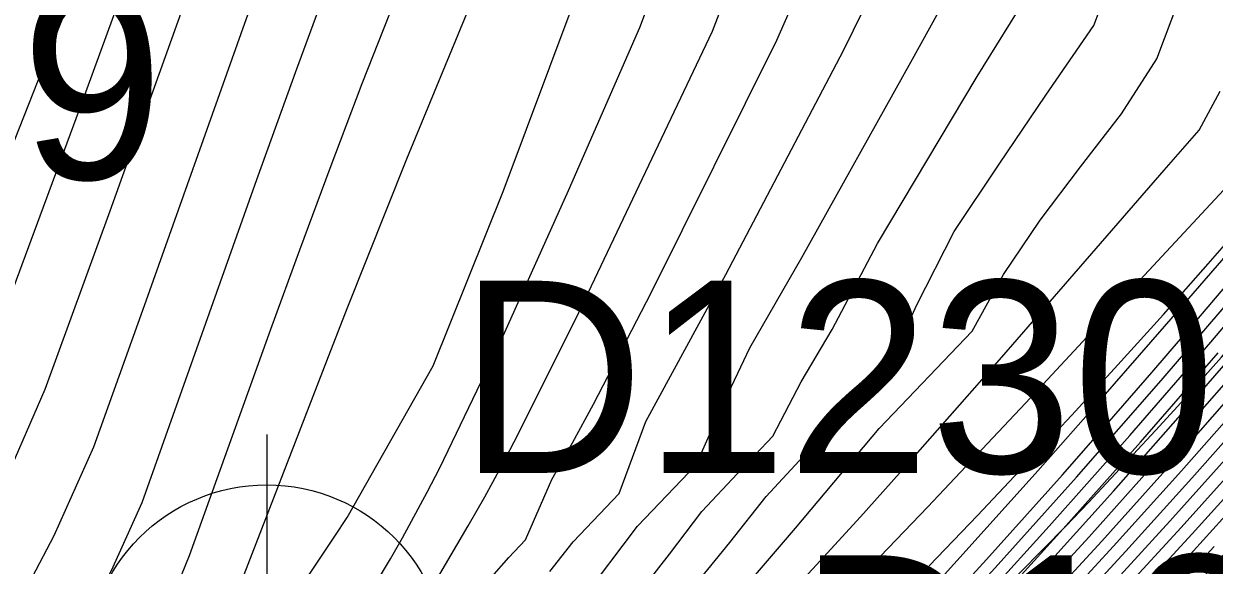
# Model space of a CAD drawing. Extents: x 2356077 to 2359823, y 225951 to 227822.
# Drawn here: x 2357678.66 to 2357694.16, y 226814.51 to 226821.55 of the extents above; entities that cross this region are included whole.
import ezdxf

# ---------------------------------------------------------------- set-up
doc = ezdxf.new("R2010")
doc.units = 0
for name, color, linetype in [('DTM Contours Major', 7, 'Continuous'), ('DTM Contours Minor', 7, 'Continuous'), ('Exist DTM Breakline', 7, 'Continuous'), ('Exist DTM Breakline Underwater', 7, 'Continuous'), ('Exist DTM Breakline Underwater Cogo Number', 7, 'Continuous'), ('Exist DTM Drainline', 7, 'Continuous'), ('Exist DTM Drainline Cogo Elevation', 7, 'Continuous'), ('Exist DTM Regular Point Underwater CELL', 7, 'Continuous'), ('Exist DTM Regular Point Underwater Cogo Number', 7, 'Continuous')]:
    doc.layers.add(name, color=color, linetype=linetype)

msp = doc.modelspace()

# ---------------------------------------------------------------- linework, layer by layer
at = {"layer": 'DTM Contours Major'}
for points in [[(2357678.778, 226814.356), (2357679.059, 226814.893), (2357679.574, 226816.049), (2357680.233, 226817.885), (2357681.562, 226821.621), (2357682.234, 226823.484), (2357682.912, 226825.32), (2357683.597, 226827.11), (2357684.17, 226828.55), (2357684.747, 226829.945), (2357685.327, 226831.294), (2357685.908, 226832.596)], [(2357683.283, 226814.328), (2357683.439, 226814.589), (2357683.596, 226814.864), (2357683.915, 226815.456), (2357684.079, 226815.774), (2357684.886, 226817.454), (2357685.757, 226819.381), (2357686.685, 226821.503), (2357689.695, 226829.533)], [(2357686.652, 226814.115), (2357687.072, 226814.65), (2357687.49, 226815.207), (2357687.954, 226815.701), (2357688.414, 226816.184), (2357688.785, 226816.891), (2357689.186, 226817.574), (2357689.78, 226818.695), (2357691.077, 226820.864), (2357691.767, 226821.98)], [(2357690.451, 226814.497), (2357691.079, 226815.153), (2357691.697, 226815.807), (2357692.307, 226816.46), (2357692.907, 226817.114), (2357693.5, 226817.77), (2357694.085, 226818.428), (2357694.418, 226818.808)], [(2357691.314, 226814.01), (2357692.195, 226814.979), (2357693.201, 226816.108), (2357694.215, 226817.27)], [(2357692.086, 226813.688), (2357693.012, 226814.689), (2357693.869, 226815.637), (2357694.728, 226816.606)], [(2357678.221, 226801.117), (2357678.953, 226801.543), (2357679.66, 226801.97), (2357680.488, 226802.491), (2357680.892, 226802.753), (2357681.29, 226803.019), (2357681.682, 226803.286), (2357682.383, 226803.782), (2357683.005, 226804.239), (2357683.622, 226804.712), (2357684.318, 226805.265), (2357685.098, 226805.908), (2357685.884, 226806.581), (2357686.714, 226807.313), (2357687.588, 226808.107), (2357688.464, 226808.926), (2357689.337, 226809.766), (2357690.203, 226810.621), (2357691.059, 226811.483), (2357692.264, 226812.725), (2357693.416, 226813.94), (2357694.163, 226814.748)]]:
    msp.add_lwpolyline(points, dxfattribs=at)
at = {"layer": 'DTM Contours Minor'}
for points in [[(2357676.305, 226815.287), (2357676.814, 226816.259), (2357678.03, 226818.744), (2357679.302, 226821.962), (2357684.138, 226835.61)], [(2357677.13, 226814.976), (2357677.562, 226815.804), (2357678.328, 226817.585), (2357679.388, 226820.436), (2357680.446, 226823.338), (2357682.48, 226828.973), (2357683.42, 226831.55), (2357684.283, 226833.861)], [(2357673.818, 226808.673), (2357679.712, 226811.598), (2357680.532, 226812.254), (2357680.904, 226812.612), (2357681.264, 226812.989), (2357681.375, 226813.111), (2357681.532, 226813.213), (2357681.616, 226813.339), (2357681.717, 226813.457), (2357681.807, 226813.621), (2357682.077, 226813.969), (2357682.399, 226814.414), (2357682.715, 226814.884), (2357682.872, 226815.129), (2357683.992, 226817.102), (2357684.903, 226819.37), (2357689.159, 226830.728), (2357689.723, 226831.428), (2357691.67, 226833.018)], [(2357680.426, 226813.735), (2357680.555, 226813.982), (2357680.821, 226814.634), (2357681.88, 226817.58), (2357682.256, 226818.61), (2357682.652, 226819.673), (2357683.07, 226820.773), (2357683.781, 226822.578), (2357684.552, 226824.451), (2357685.374, 226826.357), (2357686.24, 226828.26), (2357687.104, 226830.491), (2357687.979, 226832.828)], [(2357677.954, 226814.666), (2357678.31, 226815.348), (2357678.944, 226816.798), (2357679.789, 226819.119), (2357681.478, 226823.827), (2357682.308, 226826.128), (2357683.122, 226828.339), (2357683.912, 226830.415), (2357684.378, 226831.595), (2357684.833, 226832.713)], [(2357681.25, 226813.425), (2357681.303, 226813.527), (2357681.406, 226814.059), (2357682.607, 226817.168), (2357682.874, 226817.848), (2357683.651, 226819.796), (2357684.514, 226821.888), (2357685.451, 226824.064), (2357686.453, 226826.263), (2357687.475, 226828.859), (2357688.522, 226831.652), (2357689.017, 226832.424)], [(2357679.602, 226814.046), (2357679.807, 226814.438), (2357680.203, 226815.321), (2357681.697, 226819.527), (2357682.217, 226820.967), (2357682.754, 226822.421), (2357683.313, 226823.887), (2357683.966, 226825.535), (2357684.647, 226827.181), (2357685.352, 226828.811), (2357686.077, 226830.41), (2357686.768, 226832.22)], [(2357684.008, 226814.265), (2357684.45, 226815.019), (2357684.664, 226815.397), (2357684.881, 226815.797), (2357685.104, 226816.219), (2357685.89, 226817.793), (2357687.632, 226821.454), (2357688.496, 226823.712)], [(2357684.759, 226814.354), (2357684.977, 226814.606), (2357685.195, 226814.835), (2357685.538, 226815.623), (2357685.806, 226816.098), (2357686.08, 226816.601), (2357686.83, 226818.052), (2357688.468, 226821.339), (2357689.301, 226823.236)], [(2357685.512, 226814.424), (2357685.815, 226814.809), (2357686.416, 226815.439), (2357686.763, 226816.378), (2357687.804, 226818.289), (2357689.335, 226821.203), (2357690.123, 226822.804)], [(2357687.378, 226814.216), (2357687.856, 226814.801), (2357688.33, 226815.402), (2357688.865, 226815.981), (2357689.936, 226817.103), (2357690.285, 226817.884), (2357690.777, 226818.847), (2357691.363, 226819.727), (2357691.968, 226820.624), (2357692.595, 226821.531), (2357692.989, 226822.581)], [(2357685.922, 226814.042), (2357686.653, 226815.013), (2357687.417, 226815.813), (2357687.76, 226816.585), (2357688.118, 226817.335), (2357688.794, 226818.511), (2357690.214, 226821.054), (2357690.954, 226822.398)], [(2357688.162, 226814.352), (2357688.71, 226814.987), (2357689.8, 226816.286), (2357691.009, 226817.554), (2357691.42, 226818.289), (2357691.898, 226818.998), (2357692.423, 226819.689), (2357692.957, 226820.382), (2357693.415, 226821.094), (2357693.701, 226821.857)], [(2357678.364, 226804.309), (2357678.981, 226804.763), (2357679.617, 226805.244), (2357680.272, 226805.751), (2357680.94, 226806.284), (2357681.62, 226806.84), (2357682.266, 226807.384), (2357682.918, 226807.946), (2357683.575, 226808.525), (2357684.234, 226809.12), (2357684.894, 226809.729), (2357685.555, 226810.35), (2357686.277, 226811.044), (2357686.994, 226811.746), (2357687.704, 226812.453), (2357688.405, 226813.162), (2357689.094, 226813.868), (2357690.434, 226815.265), (2357691.707, 226816.615), (2357694.918, 226820.068), (2357696.047, 226821.272), (2357696.437, 226821.696)], [(2357678.596, 226805.174), (2357679.167, 226805.588), (2357679.754, 226806.022), (2357680.354, 226806.477), (2357680.964, 226806.952), (2357681.581, 226807.446), (2357682.166, 226807.927), (2357682.754, 226808.425), (2357683.344, 226808.938), (2357683.935, 226809.465), (2357684.526, 226810.006), (2357685.117, 226810.56), (2357685.763, 226811.181), (2357686.405, 226811.816), (2357687.045, 226812.462), (2357687.679, 226813.119), (2357688.309, 226813.783), (2357688.932, 226814.454), (2357689.556, 226815.138), (2357690.174, 226815.826), (2357691.396, 226817.212), (2357693.51, 226819.647), (2357693.967, 226820.168), (2357694.241, 226820.675)], [(2357678.657, 226803.2), (2357679.35, 226803.634), (2357680.031, 226804.078), (2357680.7, 226804.53), (2357681.541, 226805.124), (2357682.273, 226805.667), (2357683.058, 226806.275), (2357683.653, 226806.756), (2357684.24, 226807.247), (2357684.819, 226807.746), (2357685.39, 226808.253), (2357686.17, 226808.968), (2357686.813, 226809.578), (2357687.241, 226809.992), (2357687.846, 226810.592), (2357688.451, 226811.203), (2357689.054, 226811.824), (2357689.651, 226812.451), (2357690.243, 226813.081), (2357691.226, 226814.145), (2357692.015, 226815.016), (2357693.063, 226816.195), (2357694.118, 226817.408), (2357695.187, 226818.665)], [(2357678.17, 226803.5), (2357678.974, 226804.018), (2357680.47, 226805.025), (2357681.107, 226805.429), (2357682.371, 226806.438), (2357683.324, 226807.186), (2357684.015, 226807.744), (2357684.646, 226808.266), (2357685.198, 226808.73), (2357685.984, 226809.409), (2357686.047, 226809.464), (2357686.277, 226809.674), (2357686.534, 226809.938), (2357686.605, 226810.013), (2357688.03, 226811.533), (2357689.461, 226813.078), (2357690.255, 226813.947), (2357691.051, 226814.826), (2357691.864, 226815.734), (2357692.688, 226816.664), (2357693.517, 226817.612), (2357694.347, 226818.571)], [(2357677.873, 226803.044), (2357680.001, 226804.392), (2357680.696, 226804.869), (2357681.504, 226805.45), (2357682.119, 226805.911), (2357682.782, 226806.428), (2357683.438, 226806.959), (2357684.087, 226807.503), (2357684.729, 226808.061), (2357685.365, 226808.631), (2357686.128, 226809.339), (2357686.793, 226809.975), (2357687.472, 226810.644), (2357688.149, 226811.327), (2357688.821, 226812.022), (2357690.145, 226813.428), (2357691.199, 226814.581), (2357692.185, 226815.683), (2357692.768, 226816.345), (2357693.351, 226817.014), (2357693.935, 226817.694), (2357694.522, 226818.385)], [(2357678.613, 226803.341), (2357679.32, 226803.788), (2357680.009, 226804.23), (2357680.688, 226804.693), (2357681.513, 226805.28), (2357682.14, 226805.746), (2357682.925, 226806.355), (2357683.546, 226806.857), (2357684.16, 226807.371), (2357684.766, 226807.895), (2357685.364, 226808.428), (2357686.137, 226809.141), (2357686.858, 226809.828), (2357687.674, 226810.632), (2357688.309, 226811.274), (2357688.941, 226811.926), (2357689.568, 226812.585), (2357690.187, 226813.247), (2357691.312, 226814.473), (2357692.371, 226815.654), (2357693.472, 226816.908), (2357694.582, 226818.203)], [(2357691.887, 226814.403), (2357692.851, 226815.471), (2357693.825, 226816.571), (2357694.807, 226817.706)], [(2357678.1, 226802.378), (2357678.789, 226802.792), (2357679.468, 226803.214), (2357680.133, 226803.642), (2357680.784, 226804.076), (2357681.417, 226804.514), (2357682.157, 226805.046), (2357682.875, 226805.587), (2357683.419, 226806.012), (2357683.955, 226806.444), (2357684.483, 226806.883), (2357685.003, 226807.328), (2357685.517, 226807.779), (2357686.315, 226808.502), (2357687.182, 226809.316), (2357687.757, 226809.872), (2357688.299, 226810.409), (2357688.841, 226810.955), (2357689.381, 226811.508), (2357690.45, 226812.625), (2357691.499, 226813.747), (2357692.533, 226814.877), (2357693.472, 226815.924), (2357694.416, 226817)], [(2357678.15, 226802.245), (2357678.837, 226802.657), (2357679.512, 226803.076), (2357680.174, 226803.5), (2357680.82, 226803.929), (2357681.448, 226804.362), (2357682.239, 226804.93), (2357683.006, 226805.506), (2357683.532, 226805.919), (2357684.052, 226806.337), (2357684.563, 226806.762), (2357685.068, 226807.192), (2357685.566, 226807.628), (2357686.37, 226808.354), (2357686.99, 226808.931), (2357687.606, 226809.519), (2357688.44, 226810.338), (2357688.966, 226810.866), (2357689.49, 226811.401), (2357690.526, 226812.48), (2357691.594, 226813.618), (2357692.697, 226814.819), (2357693.605, 226815.83), (2357694.518, 226816.867)], [(2357691.973, 226813.799), (2357692.852, 226814.753), (2357693.737, 226815.733), (2357694.623, 226816.736)], [(2357692.847, 226814.273), (2357693.586, 226815.08), (2357694.417, 226816.006)], [(2357692.99, 226814.191), (2357693.731, 226814.998), (2357694.537, 226815.893)], [(2357693.132, 226814.108), (2357693.875, 226814.915), (2357694.656, 226815.78)], [(2357678.323, 226801.011), (2357679.081, 226801.453), (2357679.811, 226801.895), (2357680.609, 226802.398), (2357681.382, 226802.907), (2357681.76, 226803.166), (2357682.457, 226803.657), (2357683.097, 226804.129), (2357683.733, 226804.615), (2357684.425, 226805.165), (2357685.177, 226805.786), (2357685.937, 226806.435), (2357686.771, 226807.169), (2357687.68, 226807.993), (2357688.591, 226808.842), (2357689.469, 226809.684), (2357690.309, 226810.511), (2357691.14, 226811.344), (2357692.363, 226812.599), (2357693.163, 226813.437), (2357693.95, 226814.277), (2357695.015, 226815.441)], [(2357678.12, 226801.223), (2357678.826, 226801.633), (2357679.51, 226802.045), (2357679.942, 226802.313), (2357680.367, 226802.583), (2357680.785, 226802.855), (2357681.197, 226803.129), (2357681.604, 226803.407), (2357682.31, 226803.906), (2357682.912, 226804.35), (2357683.511, 226804.808), (2357684.212, 226805.364), (2357684.615, 226805.693), (2357685.424, 226806.375), (2357686.239, 226807.085), (2357687.076, 226807.837), (2357687.916, 226808.613), (2357688.755, 226809.411), (2357689.652, 226810.287), (2357690.539, 226811.176), (2357691.414, 226812.069), (2357692.538, 226813.241), (2357693.639, 226814.418), (2357694.398, 226815.248)]]:
    msp.add_lwpolyline(points, dxfattribs=at)
at = {"layer": 'Exist DTM Breakline'}
for points in [[(2357560.647, 226784.157), (2357579.194, 226813.797), (2357610.316, 226806.105), (2357665.993, 226838.755), (2357684.212, 226874.582), (2357696.408, 226900.16)], [(2357603.707, 226758.395), (2357634.69, 226779.787), (2357686.009, 226803.72), (2357722.082, 226854.21), (2357734.02, 226881.496)]]:
    msp.add_spline(points, degree=3, dxfattribs=at)
at = {"layer": 'Exist DTM Breakline Underwater'}
for points in [[(2357599.673, 226759.537), (2357632.912, 226785.572), (2357686.254, 226809.636), (2357716.995, 226856.561), (2357730.688, 226885.555)], [(2357556.564, 226758.637), (2357564.307, 226781.559), (2357585.412, 226809.405), (2357614.858, 226803.405), (2357668.761, 226835.297), (2357689.369, 226869.515)]]:
    msp.add_spline(points, degree=3, dxfattribs=at)
at = {"layer": 'Exist DTM Drainline'}
msp.add_spline([(2357699.586, 226858.192), (2357670.366, 226820.782), (2357623.327, 226796.892), (2357587.218, 226772.268), (2357568.803, 226744.252), (2357555.19, 226717.62), (2357555.017, 226695.126), (2357553.473, 226672.759), (2357563.697, 226642.736), (2357576.526, 226627.993), (2357663.798, 226499.169), (2357732.721, 226415.647), (2357803.211, 226342.215), (2357874.586, 226264.309)], degree=3, dxfattribs=at)
at = {"layer": 'Exist DTM Regular Point Underwater CELL'}
msp.add_lwpolyline([(2357681.827, 226816.208), (2357681.827, 226810.208), (2357681.827, 226813.208), (2357684.827, 226813.208), (2357678.827, 226813.208)], dxfattribs=at)
msp.add_circle((2357681.827, 226813.208), 2.344, dxfattribs=at)

# ---------------------------------------------------------------- texts
at = {"layer": 'Exist DTM Breakline Underwater Cogo Number'}
msp.add_text('D1231', height=2.5, dxfattribs=at).set_placement((2357688.754, 226812.136))
at = {"layer": 'Exist DTM Drainline Cogo Elevation'}
msp.add_text('-8.39', height=2.5, dxfattribs=at).set_placement((2357672.866, 226819.532))
at = {"layer": 'Exist DTM Regular Point Underwater Cogo Number'}
msp.add_text('D1230', height=2.5, dxfattribs=at).set_placement((2357684.327, 226815.708))

doc.saveas('drawing.dxf')
